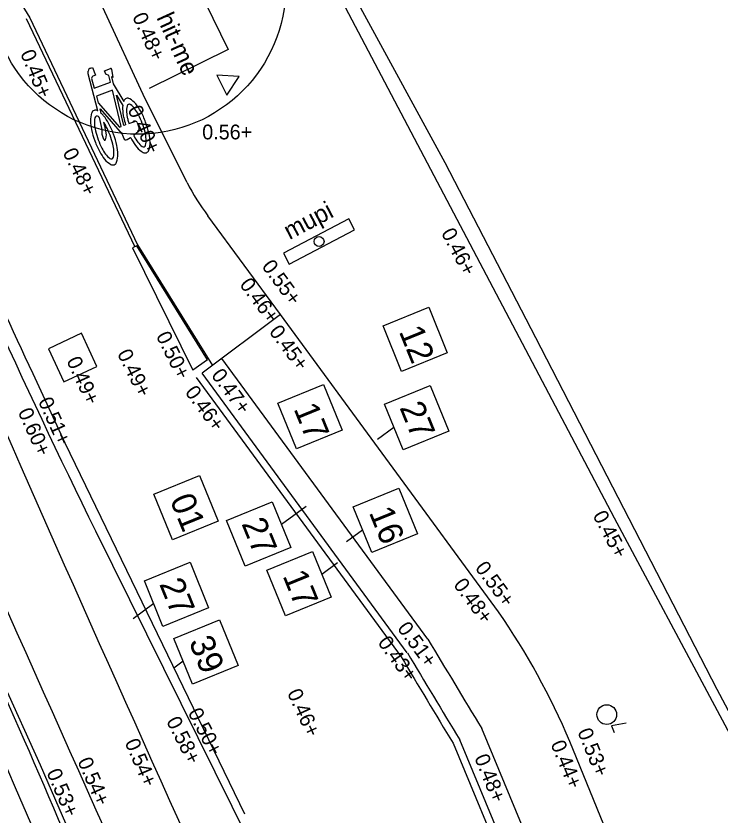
# Model space of a CAD drawing. Extents: x 122462 to 123306, y 485548 to 486417.
# Drawn here: x 122925.33 to 122939.61, y 485847.74 to 485863.95 of the extents above; entities that cross this region are included whole.
import ezdxf

# ---------------------------------------------------------------- set-up
doc = ezdxf.new("R2010")
doc.units = 0
for name, color, linetype in [('B meubilair trammast', 7, 'Continuous'), ('B-WE-IE-TERREINAFSCHEIDING_KUNSTMATIG_HEKWERK-G', 7, 'Continuous'), ('B-WE-OG-HOOGTEPUNT-S', 7, 'Continuous'), ('B-WE-VH-KANTOPSLUITING_OPSLUITBAND_100X200-G', 7, 'Continuous'), ('B-WE-VH-KANTOPSLUITING_TROTTOIRBAND_130 150-G', 7, 'Continuous'), ('iba7-verkeersbord blauw', 7, 'Continuous'), ('iba7-verkeersbord rood', 7, 'Continuous'), ('N-WE-GR-BOOM-S', 7, 'Continuous'), ('V markering figuratie', 7, 'Continuous'), ('V markering ononderbroken streep 10 cm', 7, 'Continuous'), ('V materiaalscheiding algemeen', 7, 'Continuous'), ('V meubilair lichtmast', 7, 'Continuous'), ('V Rails', 7, 'Continuous'), ('V riool inspectieput', 7, 'Continuous'), ('V RWS-band 115-225x250 mm specie', 7, 'Continuous'), ('V trottoirband 180-200x250 mm specie', 7, 'Continuous'), ('V-WE-GR-BOOM-S', 7, 'Continuous'), ('X-WE-AL-TEKENBLAD-S', 7, 'Continuous')]:
    doc.layers.add(name, color=color, linetype=linetype)

msp = doc.modelspace()

# ---------------------------------------------------------------- linework, layer by layer
at = {"layer": 'B meubilair trammast'}
msp.add_lwpolyline([(122929.404, 485862.746), (122929.606, 485862.344), (122929.854, 485862.72)], close=True, dxfattribs=at)
at = {"layer": 'B-WE-IE-TERREINAFSCHEIDING_KUNSTMATIG_HEKWERK-G'}
msp.add_lwpolyline([(122949.934, 485831.427), (122948.27, 485830.745), (122945.476, 485837.577), (122942.349, 485845.026), (122939.555, 485850.28), (122935.876, 485857.417), (122934.038, 485860.97), (122928.985, 485870.238), (122927.546, 485874.018), (122923.83, 485883.309), (122922.297, 485887.055), (122920.807, 485890.782), (122917.748, 485898.208), (122914.1, 485907.546), (122912.833, 485911.363), (122910.564, 485917.746), (122912.713, 485918.514)], dxfattribs=at)
at = {"layer": 'B-WE-VH-KANTOPSLUITING_OPSLUITBAND_100X200-G'}
for points in [[(122946.886, 485834.588), (122946.485, 485834.425), (122944.348, 485839.629), (122942.387, 485844.378), (122942.164, 485844.928), (122941.655, 485845.943), (122937.471, 485853.759), (122929.155, 485869.56), (122928.804, 485870.175), (122928.468, 485871.043), (122922.857, 485885.106), (122919.087, 485894.38), (122914.523, 485905.591), (122913.856, 485907.529), (122911.597, 485914.19)], [(122927.784, 485867.211), (122928.85, 485864.878), (122929.63, 485863.27), (122928.026, 485862.478)]]:
    msp.add_lwpolyline(points, dxfattribs=at)
at = {"layer": 'B-WE-VH-KANTOPSLUITING_TROTTOIRBAND_130 150-G'}
msp.add_lwpolyline([(122927.946, 485862.264), (122927.091, 485864.122), (122926.688, 485865.016)], dxfattribs=at)
at = {"layer": 'iba7-verkeersbord blauw'}
msp.add_lwpolyline([(122930.871, 485858.913), (122932.199, 485859.609), (122932.083, 485859.831), (122930.755, 485859.135), (122930.871, 485858.913)], dxfattribs=at)
msp.add_circle((122931.477, 485859.372), 0.1, dxfattribs=at)
at = {"layer": 'iba7-verkeersbord rood'}
msp.add_circle((122927.802, 485864.548), 3, dxfattribs=at)
at = {"layer": 'V markering figuratie'}
for p, q in [((122927.781, 485859.286), (122927.692, 485859.241)), ((122927.692, 485859.241), (122928.916, 485856.763)), ((122929.212, 485856.972), (122927.781, 485859.286)), ((122929.212, 485856.972), (122928.916, 485856.763))]:
    msp.add_line(p, q, dxfattribs=at)
for points in [[(122926.847, 485862.889), (122926.881, 485862.902), (122926.939, 485862.747), (122926.904, 485862.734)], [(122926.99, 485862.02), (122926.793, 485862.771), (122926.791, 485862.829)], [(122926.861, 485862.68), (122926.915, 485862.484), (122927.245, 485862.606), (122927.207, 485862.738), (122927.147, 485862.766), (122927.122, 485862.835), (122927.242, 485862.879)], [(122927.266, 485862.868), (122927.289, 485862.701), (122927.265, 485862.712), (122927.299, 485862.568), (122927.512, 485862.214)], [(122927.55, 485861.741), (122927.513, 485861.727), (122927.365, 485862.338), (122927.493, 485862.129)], [(122927.055, 485861.971), (122927.031, 485862.062), (122927.48, 485861.551), (122927.51, 485861.472)], [(122927.11, 485861.441), (122927.072, 485861.544), (122927.075, 485861.643), (122927.019, 485861.89)], [(122927.104, 485861.793), (122927.124, 485861.72), (122927.154, 485861.535), (122927.145, 485861.454)], [(122927.619, 485861.766), (122927.737, 485861.81)], [(122927.784, 485861.789), (122927.822, 485861.685), (122927.813, 485861.604), (122927.715, 485861.525)], [(122927.581, 485861.439), (122927.653, 485861.485)]]:
    msp.add_lwpolyline(points, dxfattribs=at)
msp.add_lwpolyline([(122926.997, 485862.183), (122927.427, 485861.695), (122927.461, 485861.708), (122927.286, 485862.445), (122926.959, 485862.324)], close=True, dxfattribs=at)
for centre, radius, start, end in [((122926.849, 485862.831), 0.058, 91.9295, 181.9295), ((122926.927, 485862.672), 0.0666, 110.3645, 173.3109), ((122927.25, 485862.866), 0.0154, 7.8357, 122.8933), ((122927.593, 485862.198), 0.0814, 110.3645, 160.6757), ((122927.593, 485862.198), 0.0814, 60.0533, 110.3645), ((122927.406, 485861.875), 0.455, 39.3349, 60.0533), ((122927.945, 485862.075), 0.455, 173.1503, 181.3941), ((122927.945, 485862.075), 0.455, 160.6757, 162.2371), ((122927.962, 485862.029), 0.393, 166.3066, 184.7222), ((122927.625, 485862.111), 0.0458, 110.3645, 166.3066), ((122927.625, 485862.111), 0.0458, 54.4224, 110.3645), ((122927.423, 485861.829), 0.393, 36.0067, 54.4224), ((122927.023, 485861.561), 0.95, 28.4681, 39.3349), ((122927.291, 485861.832), 0.455, 160.6757, 181.3941), ((122926.939, 485861.956), 0.0814, 110.3645, 160.6757), ((122926.939, 485861.956), 0.0814, 60.0533, 110.3645), ((122926.752, 485861.632), 0.455, 58.4918, 60.0533), ((122926.752, 485861.632), 0.455, 39.3349, 48.2374), ((122926.37, 485861.319), 0.95, 28.4681, 39.3349), ((122928.439, 485862.087), 0.95, 181.3941, 192.2608), ((122928.447, 485862.069), 0.88, 184.7222, 193.7489), ((122927.029, 485861.543), 0.88, 26.9801, 36.0067), ((122926.355, 485861.2), 1.636, 20.3645, 26.9801), ((122926.359, 485861.201), 1.705, 20.3645, 28.4681), ((122927.786, 485861.844), 0.95, 181.3941, 192.2608), ((122927.309, 485861.786), 0.393, 166.3066, 184.7222), ((122927.794, 485861.826), 0.88, 184.7222, 193.7489), ((122926.971, 485861.869), 0.0458, 110.3645, 166.3066), ((122926.971, 485861.869), 0.0458, 54.4224, 110.3645), ((122926.769, 485861.586), 0.393, 50.6091, 54.4224), ((122926.375, 485861.3), 0.88, 26.9801, 34.0612), ((122925.706, 485860.958), 1.705, 20.3645, 28.4681), ((122929.178, 485862.247), 1.705, 192.2608, 197.2803), ((122929.182, 485862.249), 1.636, 193.7489, 197.1503), ((122927.749, 485861.776), 0.0367, 20.3645, 110.3645), ((122926.355, 485861.2), 1.636, 13.7489, 20.3645), ((122926.359, 485861.201), 1.705, 12.2608, 20.3645), ((122928.524, 485862.005), 1.705, 192.2608, 200.3645), ((122928.528, 485862.006), 1.636, 193.7489, 200.3645), ((122925.701, 485860.957), 1.636, 20.3645, 26.9801), ((122928.528, 485862.006), 1.636, 200.3645, 206.9801), ((122927.124, 485861.439), 0.0137, 173.7994, 316.9295), ((122927.104, 485861.458), 0.041, 316.9295, 353.7994), ((122925.701, 485860.957), 1.636, 13.7489, 20.3645), ((122925.706, 485860.958), 1.705, 12.2608, 20.3645), ((122927.556, 485861.478), 0.0463, 188.2133, 302.5156), ((122929.178, 485862.247), 1.705, 206.5556, 208.4681), ((122928.514, 485861.887), 0.95, 208.4681, 219.3349), ((122929.182, 485862.249), 1.636, 206.2702, 206.9801), ((122928.508, 485861.906), 0.88, 206.9801, 216.0067), ((122927.09, 485861.379), 0.88, 4.7222, 13.7489), ((122927.575, 485861.419), 0.393, 346.3066, 4.7222), ((122927.098, 485861.362), 0.95, 1.3941, 12.2608), ((122928.524, 485862.005), 1.705, 200.3645, 208.4681), ((122926.436, 485861.137), 0.88, 4.7222, 13.7489), ((122926.444, 485861.119), 0.95, 1.3941, 12.2608), ((122928.131, 485861.574), 0.455, 219.3349, 240.0533), ((122928.114, 485861.62), 0.393, 216.0067, 234.4224), ((122927.912, 485861.337), 0.0458, 234.4224, 290.3645), ((122927.912, 485861.337), 0.0458, 290.3645, 346.3066), ((122927.592, 485861.374), 0.455, 340.6757, 1.3941), ((122927.86, 485861.645), 0.95, 208.4681, 219.3349), ((122927.854, 485861.663), 0.88, 206.9801, 216.0067), ((122927.461, 485861.377), 0.393, 216.0067, 234.4224), ((122926.921, 485861.177), 0.393, 346.3066, 4.7222), ((122926.939, 485861.131), 0.455, 340.6757, 1.3941), ((122927.945, 485861.25), 0.0814, 240.0533, 290.3645), ((122927.945, 485861.25), 0.0814, 290.3645, 340.6757), ((122927.477, 485861.331), 0.455, 219.3349, 240.0533), ((122927.259, 485861.094), 0.0458, 234.4224, 290.3645), ((122927.259, 485861.094), 0.0458, 290.3645, 346.3066), ((122927.291, 485861.007), 0.0814, 290.3645, 340.6757), ((122927.291, 485861.007), 0.0814, 240.0533, 290.3645)]:
    msp.add_arc(centre, radius, start, end, dxfattribs=at)
at = {"layer": 'V markering ononderbroken streep 10 cm'}
for points in [[(122925.531, 485863.899), (122927.737, 485859.262)], [(122928.968, 485841.506), (122925.826, 485848.749), (122923.526, 485853.819), (122922.267, 485856.721)], [(122925.665, 485856.697), (122926.316, 485855.287), (122929.961, 485847.762)]]:
    msp.add_lwpolyline(points, dxfattribs=at)
msp.add_arc((123193.334, 485981.509), 295.339, 204.42004, 204.99934, dxfattribs=at)
at = {"layer": 'V materiaalscheiding algemeen'}
msp.add_line((122933.685, 485851.306), (122929.505, 485856.997), dxfattribs=at)
for points in [[(122925.034, 485864.852), (122925.605, 485863.912), (122927.792, 485859.303), (122929.313, 485856.858)], [(122930.692, 485857.888), (122929.102, 485856.701)], [(122928.981, 485856.612), (122933.143, 485850.946)], [(122955.04, 485799.854), (122952.121, 485807.096), (122947.132, 485819.421), (122944.074, 485826.926), (122939.266, 485838.678), (122934.779, 485849.488)], [(122934.198, 485849.192), (122938.665, 485838.43), (122943.472, 485826.68), (122946.53, 485819.177), (122951.518, 485806.853), (122954.438, 485799.608)]]:
    msp.add_lwpolyline(points, dxfattribs=at)
for centre, radius, start, end in [((122712.894, 485756.593), 231.917, 22.80691, 24.78534), ((123192.827, 486006.03), 301.818, 210.83989, 211.2427), ((123182.871, 485999.959), 290.808, 210.82453, 211.2278), ((122560.219, 485690.839), 395.589, 22.38977, 23.53257)]:
    msp.add_arc(centre, radius, start, end, dxfattribs=at)
at = {"layer": 'V meubilair lichtmast'}
msp.add_lwpolyline([(122937.706, 485849.601), (122937.411, 485849.548), (122937.468, 485849.409)], dxfattribs=at)
msp.add_circle((122937.316, 485849.773), 0.2, dxfattribs=at)
at = {"layer": 'V Rails'}
for centre, radius, start, end in [((124176.619, 486407.983), 1368.025, 203.26583, 204.436065), ((124176.619, 486407.983), 1369.465, 203.26583, 204.436065), ((122619.527, 485715.457), 333.394, 22.53385, 24.69602), ((122619.527, 485715.457), 331.954, 22.53385, 24.69602)]:
    msp.add_arc(centre, radius, start, end, dxfattribs=at)
at = {"layer": 'V riool inspectieput'}
for p, q in [((122926.658, 485857.509), (122925.985, 485857.197)), ((122926.969, 485856.836), (122926.658, 485857.509)), ((122925.985, 485857.197), (122926.297, 485856.525)), ((122926.297, 485856.525), (122926.969, 485856.836))]:
    msp.add_line(p, q, dxfattribs=at)
at = {"layer": 'V RWS-band 115-225x250 mm specie'}
msp.add_lwpolyline([(122926.939, 485853.502), (122930.051, 485847.218)], dxfattribs=at)
msp.add_arc((123088.021, 485932.506), 179.413, 202.91279, 206.12595, dxfattribs=at)
at = {"layer": 'V trottoirband 180-200x250 mm specie'}
for points in [[(122935.12, 485851.858), (122930.692, 485857.888)], [(122933.268, 485851.029), (122929.102, 485856.701)], [(122954.517, 485799.813), (122951.657, 485806.909), (122946.669, 485819.233), (122943.611, 485826.737), (122938.804, 485838.487), (122934.332, 485849.261)], [(122948.969, 485818.806), (122943.499, 485832.186), (122941.263, 485837.725), (122936.567, 485849.225)]]:
    msp.add_lwpolyline(points, dxfattribs=at)
for centre, radius, start, end in [((122923.103, 485843.54), 14.615, 22.8919, 34.6913), ((123192.827, 486006.03), 302.318, 210.84441, 211.23548)]:
    msp.add_arc(centre, radius, start, end, dxfattribs=at)
at = {"layer": 'V-WE-GR-BOOM-S'}
for points in [[(122928.797, 485860.568), (122927.946, 485862.264)], [(122930.692, 485857.888), (122929.222, 485859.89)]]:
    msp.add_lwpolyline(points, dxfattribs=at)
msp.add_arc((122932.656, 485862.515), 4.322, 206.7702, 217.3924, dxfattribs=at)
at = {"layer": 'X-WE-AL-TEKENBLAD-S'}
for p, q in [((122932.663, 485855.362), (122932.997, 485855.607)), ((122931.218, 485853.998), (122930.715, 485853.629)), ((122932.032, 485853.286), (122932.357, 485853.524)), ((122931.852, 485852.851), (122931.532, 485852.616)), ((122928.12, 485852.026), (122927.701, 485851.718)), ((122928.72, 485850.854), (122928.528, 485850.713))]:
    msp.add_line(p, q, dxfattribs=at)
for points in [[(122933.701, 485858.037), (122934.079, 485857.111), (122933.153, 485856.733), (122932.775, 485857.659)], [(122931.566, 485856.469), (122931.944, 485855.543), (122931.018, 485855.165), (122930.64, 485856.091)], [(122933.734, 485856.448), (122934.111, 485855.522), (122933.185, 485855.144), (122932.808, 485856.07)], [(122929.052, 485854.623), (122929.43, 485853.697), (122928.504, 485853.319), (122928.126, 485854.245)], [(122933.094, 485854.365), (122933.472, 485853.439), (122932.546, 485853.061), (122932.168, 485853.987)], [(122930.526, 485854.092), (122930.904, 485853.166), (122929.978, 485852.788), (122929.6, 485853.714)], [(122931.343, 485853.079), (122931.72, 485852.153), (122930.794, 485851.775), (122930.417, 485852.701)], [(122928.858, 485852.867), (122929.235, 485851.941), (122928.309, 485851.563), (122927.932, 485852.489)], [(122929.457, 485851.694), (122929.835, 485850.768), (122928.909, 485850.391), (122928.531, 485851.317)]]:
    msp.add_lwpolyline(points, close=True, dxfattribs=at)

# ---------------------------------------------------------------- texts
at = {"layer": 'B-WE-OG-HOOGTEPUNT-S'}
for s, rotation, p in [('0.48+', 294.265, (122927.679, 485863.936)), ('0.45+', 292.4976, (122925.407, 485863.191)), ('0.40+', 294.2651, (122927.584, 485862.052)), ('0.48+', 296.2961, (122926.265, 485861.18)), ('0.46+', 297.7576, (122933.946, 485859.548)), ('0.55+', 306.2903, (122930.301, 485858.866)), ('0.46+', 306.5228, (122929.851, 485858.496)), ('0.50+', 296.2961, (122928.161, 485857.457)), ('0.45+', 306.2903, (122930.45, 485857.541)), ('0.49+', 296.2961, (122927.372, 485857.098)), ('0.49+', 294.4051, (122926.345, 485856.956)), ('0.47+', 306.2967, (122929.276, 485856.657)), ('0.46+', 306.2967, (122928.743, 485856.312)), ('0.51+', 294.2651, (122925.769, 485856.132)), ('0.60+', 294.2651, (122925.358, 485855.915)), ('0.45+', 297.7576, (122937.022, 485853.815)), ('0.55+', 306.2903, (122934.63, 485852.747)), ('0.48+', 306.2903, (122934.191, 485852.405)), ('0.51+', 306.2967, (122933.051, 485851.521)), ('0.43+', 305.8742, (122932.655, 485851.234)), ('0.46+', 294.4051, (122930.823, 485850.215)), ('0.50+', 296.9814, (122928.807, 485849.814)), ('0.58+', 296.9814, (122928.368, 485849.641)), ('0.53+', 292.2125, (122936.715, 485849.427)), ('0.54+', 293.3073, (122927.527, 485849.209)), ('0.44+', 292.2125, (122936.17, 485849.18)), ('0.48+', 292.2125, (122934.622, 485848.9)), ('0.54+', 293.3073, (122926.569, 485848.829)), ('0.53+', 293.3073, (122925.939, 485848.601))]:
    msp.add_text(s, height=0.3, rotation=rotation, dxfattribs=at).set_placement(p)
msp.add_text('0.56+', height=0.3, dxfattribs=at).set_placement((122929.105, 485861.444))
at = {"layer": 'iba7-verkeersbord blauw'}
msp.add_text('mupi', height=0.36, rotation=27.6578, dxfattribs=at).set_placement((122930.877, 485859.399))
at = {"layer": 'N-WE-GR-BOOM-S'}
msp.add_text('hit-me', height=0.36, rotation=294.5412, dxfattribs=at).set_placement((122928.172, 485863.917))
at = {"layer": 'X-WE-AL-TEKENBLAD-S'}
for s, p in [('12', (122933.091, 485857.548)), ('27', (122933.104, 485856.005)), ('17', (122930.955, 485855.98)), ('01', (122928.442, 485854.134)), ('16', (122932.483, 485853.876)), ('27', (122929.897, 485853.649)), ('17', (122930.732, 485852.59)), ('27', (122928.228, 485852.424)), ('39', (122928.828, 485851.252))]:
    msp.add_text(s, height=0.5, rotation=292.187, dxfattribs=at).set_placement(p)

doc.saveas('drawing.dxf')
